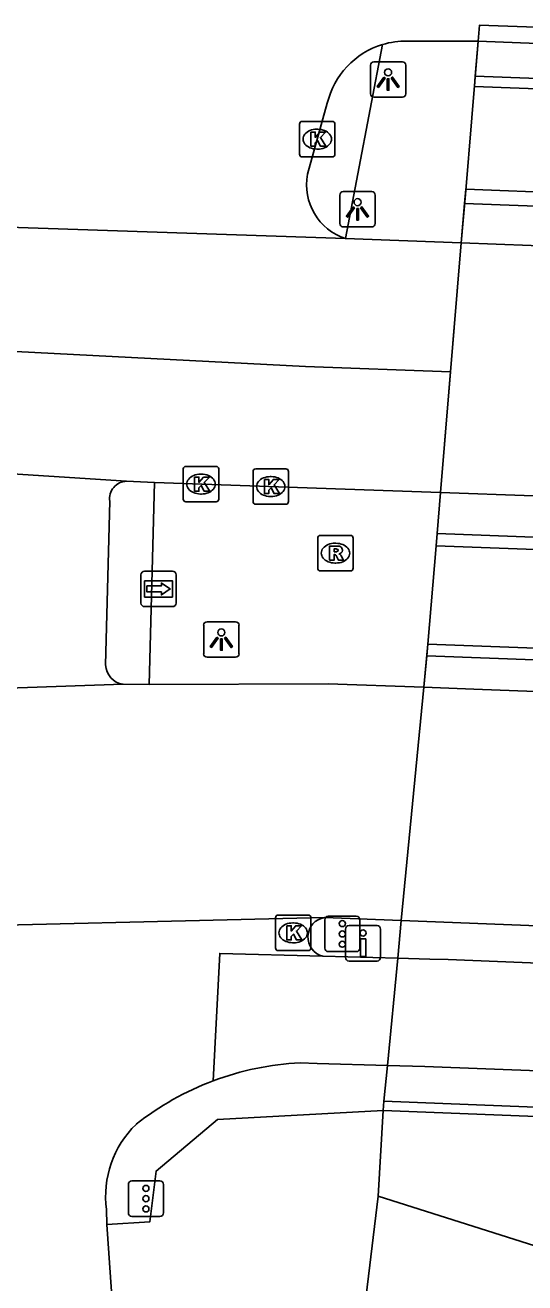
# Model space of a CAD drawing. Extents: x 161084 to 161928, y 385355 to 386522.
# Drawn here: x 161888.89 to 161902.98, y 386486.01 to 386521.48 of the extents above; entities that cross this region are included whole.
import ezdxf

# ---------------------------------------------------------------- set-up
doc = ezdxf.new("R2010")
doc.units = 0
for name, color, linetype in [('IMGEO_Berm_groen', 7, 'Continuous'), ('IMGEO_Dek', 7, 'Continuous'), ('IMGEO_Drukknoppaal', 7, 'Continuous'), ('IMGEO_Fietspad_gesloten', 7, 'Continuous'), ('IMGEO_Fietspad_open', 7, 'Continuous'), ('IMGEO_Kolk', 7, 'Continuous'), ('IMGEO_Lichtpunt', 7, 'Continuous'), ('IMGEO_Muur', 7, 'Continuous'), ('IMGEO_OVBaan_gesloten', 7, 'Continuous'), ('IMGEO_Rijbaan_regionaal_gesloten', 7, 'Continuous'), ('IMGEO_Rioolput', 7, 'Continuous'), ('IMGEO_Verkeerseiland_gesloten', 7, 'Continuous'), ('IMGEO_Verkeerseiland_groen', 7, 'Continuous'), ('IMGEO_Verkeerseiland_open', 7, 'Continuous'), ('IMGEO_Verkeersregelinstallatiepaal', 7, 'Continuous'), ('IMGEO_Voetpad_open', 7, 'Continuous'), ('IMGEO_Wegwijzer', 7, 'Continuous')]:
    doc.layers.add(name, color=color, linetype=linetype)

msp = doc.modelspace()

# ---------------------------------------------------------------- linework, layer by layer
at = {"layer": 'IMGEO_Berm_groen'}
for points in [[(161901.665, 386521.029), (161901.305, 386516.708), (161901.191, 386515.34)], [(161900.604, 386508.3), (161900.479, 386506.8), (161900.248, 386504.026), (161900.131, 386502.807)], [(161898.847, 386488.453), (161906.527, 386486.022)]]:
    msp.add_lwpolyline(points, dxfattribs=at)
at = {"layer": 'IMGEO_Dek'}
for points in [[(161927.545, 386518.784), (161927.693, 386520.564), (161901.705, 386521.482), (161901.665, 386521.029), (161901.583, 386520.04), (161901.559, 386519.753)], [(161926.469, 386505.848), (161927.3, 386515.844), (161901.317, 386516.852), (161901.284, 386516.456), (161901.191, 386515.34), (161900.604, 386508.3), (161900.507, 386507.141), (161900.479, 386506.8), (161908.349, 386506.507), (161908.832, 386506.489), (161917.008, 386506.184), (161921.211, 386506.027)], [(161926.237, 386503.056), (161921.037, 386503.25), (161916.763, 386503.41), (161908.589, 386503.715), (161908.11, 386503.733), (161900.248, 386504.026), (161900.216, 386503.697), (161900.131, 386502.807), (161899.498, 386496.225), (161899.396, 386495.164), (161899.106, 386492.142), (161899.009, 386491.132), (161898.984, 386490.872), (161925.139, 386489.846)]]:
    msp.add_lwpolyline(points, close=True, dxfattribs=at)
at = {"layer": 'IMGEO_Drukknoppaal'}
for p, q in [((161897.923, 386495.185), (161897.923, 386495.985)), ((161897.923, 386495.985), (161897.923, 386495.185)), ((161898.023, 386496.085), (161898.813, 386496.085)), ((161898.813, 386496.085), (161898.023, 386496.085)), ((161898.913, 386495.985), (161898.913, 386495.185)), ((161898.913, 386495.185), (161898.913, 386495.985)), ((161898.813, 386495.085), (161898.023, 386495.085)), ((161898.023, 386495.085), (161898.813, 386495.085))]:
    msp.add_line(p, q, dxfattribs=at)
msp.add_lwpolyline([(161898.493, 386495.71), (161898.493, 386495.21), (161898.343, 386495.21), (161898.343, 386495.71), (161898.493, 386495.71)], dxfattribs=at)
msp.add_circle((161898.418, 386495.875), 0.085, dxfattribs=at)
for centre, start, end in [((161898.023, 386495.985), 90, 180), ((161898.023, 386495.985), 90, 180), ((161898.813, 386495.985), 0, 90), ((161898.813, 386495.985), 360, 90), ((161898.023, 386495.185), 180, 270), ((161898.023, 386495.185), 180, 270), ((161898.813, 386495.185), 270, 0), ((161898.813, 386495.185), 270, 0)]:
    msp.add_arc(centre, 0.1, start, end, dxfattribs=at)
at = {"layer": 'IMGEO_Fietspad_gesloten'}
for points in [[(161899.396, 386495.164), (161900.302, 386495.14), (161900.816, 386495.124), (161907.317, 386494.865), (161907.8, 386494.845), (161912.824, 386494.645), (161914.882, 386494.563), (161916.048, 386494.516), (161919.497, 386494.378), (161920.479, 386494.339), (161923.114, 386494.234), (161925.496, 386494.139)], [(161925.248, 386491.154), (161922.793, 386491.248), (161920.292, 386491.344), (161919.233, 386491.384), (161915.807, 386491.515), (161907.532, 386491.831), (161907.048, 386491.849), (161900.161, 386492.112), (161899.106, 386492.142)]]:
    msp.add_lwpolyline(points, dxfattribs=at)
at = {"layer": 'IMGEO_Fietspad_open'}
for points in [[(161899.396, 386495.164), (161897.282, 386495.221)], [(161899.396, 386495.164), (161899.106, 386492.142)], [(161896.642, 386492.213), (161897.129, 386492.197), (161899.106, 386492.142)]]:
    msp.add_lwpolyline(points, dxfattribs=at)
msp.add_arc((161897.037, 386484.128), 8.094, 92.7957, 110.5614, dxfattribs=at)
at = {"layer": 'IMGEO_Kolk'}
for p, q in [((161896.626, 386517.84), (161896.626, 386518.692)), ((161896.701, 386518.766), (161897.553, 386518.766)), ((161897.627, 386518.692), (161897.627, 386517.84)), ((161897.114, 386518.546), (161897.139, 386518.546)), ((161897.137, 386517.986), (161897.112, 386517.986)), ((161897.553, 386517.766), (161896.701, 386517.766)), ((161893.422, 386509.037), (161894.274, 386509.037)), ((161893.347, 386508.111), (161893.347, 386508.963)), ((161893.835, 386508.817), (161893.86, 386508.817)), ((161894.348, 386508.963), (161894.348, 386508.111)), ((161895.315, 386508.042), (161895.315, 386508.894)), ((161895.39, 386508.968), (161896.242, 386508.968)), ((161895.803, 386508.748), (161895.828, 386508.748)), ((161896.316, 386508.894), (161896.316, 386508.042)), ((161894.274, 386508.037), (161893.422, 386508.037)), ((161893.858, 386508.257), (161893.833, 386508.257)), ((161896.242, 386507.968), (161895.39, 386507.968)), ((161895.826, 386508.188), (161895.801, 386508.188)), ((161895.947, 386495.454), (161895.947, 386496.306)), ((161896.022, 386496.38), (161896.874, 386496.38)), ((161896.948, 386496.306), (161896.948, 386495.454)), ((161896.435, 386496.16), (161896.46, 386496.16)), ((161896.458, 386495.6), (161896.433, 386495.6)), ((161896.874, 386495.38), (161896.022, 386495.38))]:
    msp.add_line(p, q, dxfattribs=at)
for points in [[(161896.626, 386517.84), (161896.626, 386518.692)], [(161896.701, 386518.766), (161897.553, 386518.766)], [(161897.627, 386518.692), (161897.627, 386517.84)], [(161896.947, 386518.466), (161897.07, 386518.466), (161897.07, 386518.315), (161897.2, 386518.466), (161897.364, 386518.466), (161897.218, 386518.315), (161897.371, 386518.066), (161897.219, 386518.066), (161897.134, 386518.23), (161897.07, 386518.163), (161897.07, 386518.066), (161896.947, 386518.066), (161896.947, 386518.466)], [(161897.553, 386517.766), (161896.701, 386517.766)], [(161893.422, 386509.037), (161894.274, 386509.037)], [(161893.347, 386508.111), (161893.347, 386508.963)], [(161893.668, 386508.737), (161893.791, 386508.737), (161893.791, 386508.586), (161893.921, 386508.737), (161894.085, 386508.737), (161893.939, 386508.586), (161894.092, 386508.337), (161893.94, 386508.337), (161893.855, 386508.501), (161893.791, 386508.434), (161893.791, 386508.337), (161893.668, 386508.337), (161893.668, 386508.737)], [(161894.348, 386508.963), (161894.348, 386508.111)], [(161895.315, 386508.042), (161895.315, 386508.894)], [(161895.39, 386508.968), (161896.242, 386508.968)], [(161896.316, 386508.894), (161896.316, 386508.042)], [(161895.636, 386508.668), (161895.759, 386508.668), (161895.759, 386508.517), (161895.889, 386508.668), (161896.053, 386508.668), (161895.907, 386508.517), (161896.06, 386508.268), (161895.908, 386508.268), (161895.823, 386508.432), (161895.759, 386508.365), (161895.759, 386508.268), (161895.636, 386508.268), (161895.636, 386508.668)], [(161894.274, 386508.037), (161893.422, 386508.037)], [(161896.242, 386507.968), (161895.39, 386507.968)], [(161895.947, 386495.454), (161895.947, 386496.306)], [(161896.022, 386496.38), (161896.874, 386496.38)], [(161896.948, 386496.306), (161896.948, 386495.454)], [(161896.268, 386496.08), (161896.391, 386496.08), (161896.391, 386495.929), (161896.521, 386496.08), (161896.685, 386496.08), (161896.539, 386495.929), (161896.692, 386495.68), (161896.54, 386495.68), (161896.455, 386495.844), (161896.391, 386495.777), (161896.391, 386495.68), (161896.268, 386495.68), (161896.268, 386496.08)], [(161896.874, 386495.38), (161896.022, 386495.38)]]:
    msp.add_lwpolyline(points, dxfattribs=at)
for centre, start, end in [((161896.703, 386518.69), 91.552, 178.448), ((161896.703, 386518.69), 91.552, 178.448), ((161897.551, 386518.69), 1.552, 88.448), ((161897.551, 386518.69), 1.552, 88.448), ((161896.703, 386517.842), 181.552, 268.448), ((161896.703, 386517.842), 181.552, 268.448), ((161897.551, 386517.842), 271.552, 358.448), ((161897.551, 386517.842), 271.552, 358.448), ((161893.424, 386508.961), 91.552, 178.448), ((161893.424, 386508.961), 91.552, 178.448), ((161894.272, 386508.961), 1.552, 88.448), ((161894.272, 386508.961), 1.552, 88.448), ((161895.392, 386508.892), 91.552, 178.448), ((161895.392, 386508.892), 91.552, 178.448), ((161896.24, 386508.892), 1.552, 88.448), ((161896.24, 386508.892), 1.552, 88.448), ((161893.424, 386508.113), 181.552, 268.448), ((161893.424, 386508.113), 181.552, 268.448), ((161894.272, 386508.113), 271.552, 358.448), ((161894.272, 386508.113), 271.552, 358.448), ((161895.392, 386508.044), 181.552, 268.448), ((161895.392, 386508.044), 181.552, 268.448), ((161896.24, 386508.044), 271.552, 358.448), ((161896.24, 386508.044), 271.552, 358.448), ((161896.024, 386496.304), 91.552, 178.448), ((161896.024, 386496.304), 91.552, 178.448), ((161896.872, 386496.304), 1.552, 88.448), ((161896.872, 386496.304), 1.552, 88.448), ((161896.024, 386495.456), 181.552, 268.448), ((161896.024, 386495.456), 181.552, 268.448), ((161896.872, 386495.456), 271.552, 358.448), ((161896.872, 386495.456), 271.552, 358.448)]:
    msp.add_arc(centre, 0.0765, start, end, dxfattribs=at)
for centre, major_axis, ratio, start_param, end_param in [((161897.113, 386518.266), (-0.387, 0.002), 0.722429, 4.712389, 7.853982), ((161897.138, 386518.266), (-0.39, 0.002), 0.717154, 1.570796, 4.712389), ((161893.834, 386508.537), (-0.387, 0.002), 0.722429, 4.712389, 7.853982), ((161893.859, 386508.537), (-0.39, 0.002), 0.717154, 1.570796, 4.712389), ((161895.802, 386508.468), (-0.387, 0.002), 0.722429, 4.712389, 7.853982), ((161895.827, 386508.468), (-0.39, 0.002), 0.717154, 1.570796, 4.712389), ((161896.434, 386495.88), (-0.387, 0.002), 0.722429, 4.712389, 7.853982), ((161896.459, 386495.88), (-0.39, 0.002), 0.717154, 1.570796, 4.712389)]:
    msp.add_ellipse(centre, major_axis=major_axis, ratio=ratio, start_param=start_param, end_param=end_param, dxfattribs=at)
at = {"layer": 'IMGEO_Lichtpunt'}
for p, q in [((161899.529, 386520.447), (161898.721, 386520.447)), ((161899.529, 386520.447), (161898.721, 386520.447)), ((161898.627, 386520.352), (161898.627, 386519.545)), ((161898.627, 386520.352), (161898.627, 386519.545)), ((161899.623, 386519.545), (161899.623, 386520.352)), ((161899.623, 386519.545), (161899.623, 386520.352)), ((161898.721, 386519.451), (161899.529, 386519.451)), ((161898.721, 386519.451), (161899.529, 386519.451)), ((161897.764, 386516.691), (161897.764, 386515.884)), ((161897.764, 386516.691), (161897.764, 386515.884)), ((161898.666, 386516.786), (161897.858, 386516.786)), ((161898.666, 386516.786), (161897.858, 386516.786)), ((161898.76, 386515.884), (161898.76, 386516.691)), ((161898.76, 386515.884), (161898.76, 386516.691)), ((161897.858, 386515.79), (161898.666, 386515.79)), ((161897.858, 386515.79), (161898.666, 386515.79)), ((161893.923, 386504.555), (161893.923, 386503.748)), ((161893.923, 386504.555), (161893.923, 386503.748)), ((161894.825, 386504.65), (161894.017, 386504.65)), ((161894.825, 386504.65), (161894.017, 386504.65)), ((161894.919, 386503.748), (161894.919, 386504.555)), ((161894.919, 386503.748), (161894.919, 386504.555)), ((161894.017, 386503.654), (161894.825, 386503.654)), ((161894.017, 386503.654), (161894.825, 386503.654))]:
    msp.add_line(p, q, dxfattribs=at)
for points in [[(161899.001, 386520.016), (161899.04, 386519.988), (161898.852, 386519.726), (161898.814, 386519.753), (161899.001, 386520.016)], [(161899.103, 386519.968), (161899.15, 386519.968), (161899.15, 386519.646), (161899.103, 386519.646), (161899.103, 386519.968)], [(161899.213, 386519.988), (161899.251, 386520.015), (161899.438, 386519.753), (161899.399, 386519.725), (161899.213, 386519.988)], [(161898.138, 386516.355), (161898.177, 386516.327), (161897.989, 386516.065), (161897.951, 386516.092), (161898.138, 386516.355)], [(161898.24, 386516.307), (161898.287, 386516.307), (161898.287, 386515.985), (161898.24, 386515.985), (161898.24, 386516.307)], [(161898.35, 386516.327), (161898.388, 386516.354), (161898.575, 386516.092), (161898.536, 386516.064), (161898.35, 386516.327)], [(161894.297, 386504.219), (161894.336, 386504.191), (161894.148, 386503.929), (161894.11, 386503.956), (161894.297, 386504.219)], [(161894.399, 386504.171), (161894.446, 386504.171), (161894.446, 386503.849), (161894.399, 386503.849), (161894.399, 386504.171)], [(161894.509, 386504.191), (161894.547, 386504.218), (161894.734, 386503.956), (161894.695, 386503.928), (161894.509, 386504.191)]]:
    msp.add_lwpolyline(points, dxfattribs=at)
for centre in [(161899.126, 386520.15), (161898.263, 386516.489), (161894.422, 386504.353)]:
    msp.add_circle(centre, 0.0994, dxfattribs=at)
for centre, start, end in [((161898.721, 386520.352), 90, 180), ((161898.721, 386520.352), 90, 180), ((161899.529, 386520.352), 0, 90), ((161899.529, 386520.352), 0, 90), ((161898.721, 386519.545), 180, 270), ((161898.721, 386519.545), 180, 270), ((161899.529, 386519.545), 270, 0), ((161899.529, 386519.545), 270, 360), ((161897.858, 386516.691), 90, 180), ((161897.858, 386516.691), 90, 180), ((161898.666, 386516.691), 0, 90), ((161898.666, 386516.691), 0, 90), ((161897.858, 386515.884), 180, 270), ((161897.858, 386515.884), 180, 270), ((161898.666, 386515.884), 270, 0), ((161898.666, 386515.884), 270, 360), ((161894.017, 386504.555), 90, 180), ((161894.017, 386504.555), 90, 180), ((161894.825, 386504.555), 0, 90), ((161894.825, 386504.555), 0, 90), ((161894.017, 386503.748), 180, 270), ((161894.017, 386503.748), 180, 270), ((161894.825, 386503.748), 270, 0), ((161894.825, 386503.748), 270, 360)]:
    msp.add_arc(centre, 0.0946, start, end, dxfattribs=at)
at = {"layer": 'IMGEO_Muur'}
for points in [[(161901.583, 386520.04), (161927.569, 386519.076)], [(161927.271, 386515.486), (161901.284, 386516.456)], [(161900.507, 386507.141), (161926.495, 386506.152)], [(161926.21, 386502.726), (161900.216, 386503.697)], [(161899.009, 386491.132), (161925.16, 386490.102)]]:
    msp.add_lwpolyline(points, dxfattribs=at)
at = {"layer": 'IMGEO_OVBaan_gesloten'}
for points in [[(161879.493, 386502.468), (161891.649, 386502.89)], [(161892.388, 386502.882), (161891.649, 386502.89)], [(161900.131, 386502.807), (161897.435, 386502.904), (161892.388, 386502.882)], [(161900.131, 386502.807), (161899.498, 386496.225)], [(161900.131, 386502.807), (161901.547, 386502.756), (161908, 386502.505), (161908.48, 386502.486), (161916.663, 386502.168), (161920.959, 386502.001), (161923.938, 386501.885), (161926.133, 386501.8)], [(161897.33, 386496.311), (161884.773, 386496.012)], [(161897.33, 386496.311), (161899.498, 386496.225)], [(161925.586, 386495.229), (161923.231, 386495.318), (161920.547, 386495.421), (161919.592, 386495.457), (161916.134, 386495.589), (161914.977, 386495.633), (161912.917, 386495.711), (161907.894, 386495.902), (161907.411, 386495.921), (161900.943, 386496.167), (161899.498, 386496.225)]]:
    msp.add_lwpolyline(points, dxfattribs=at)
at = {"layer": 'IMGEO_Rijbaan_regionaal_gesloten'}
for points in [[(161901.665, 386521.029), (161901.704, 386521.482)], [(161899.657, 386521.033), (161901.665, 386521.029)], [(161927.645, 386519.99), (161925.308, 386520.084), (161922.099, 386520.213), (161921.546, 386520.235), (161918.255, 386520.367), (161910.076, 386520.695), (161909.567, 386520.716), (161901.665, 386521.029)], [(161896.85, 386517.276), (161897.41, 386519.278)], [(161882.811, 386515.972), (161897.928, 386515.464)], [(161897.928, 386515.464), (161901.191, 386515.34)], [(161901.191, 386515.34), (161900.888, 386511.705)], [(161901.191, 386515.34), (161909.082, 386515.04), (161909.581, 386515.021), (161914.515, 386514.834), (161916.559, 386514.756), (161917.759, 386514.71), (161921.745, 386514.559), (161924.854, 386514.441), (161927.176, 386514.353)], [(161868.796, 386513.304), (161896.791, 386511.856), (161900.888, 386511.705)], [(161900.888, 386511.705), (161900.604, 386508.3)], [(161868.801, 386510.094), (161891.75, 386508.616)], [(161891.75, 386508.616), (161892.532, 386508.583)], [(161892.532, 386508.583), (161900.604, 386508.3)], [(161891.157, 386503.44), (161891.274, 386508.055)], [(161926.596, 386507.374), (161924.371, 386507.453), (161921.307, 386507.562), (161917.142, 386507.711), (161915.975, 386507.752), (161913.926, 386507.825), (161908.965, 386508.002), (161908.478, 386508.019), (161900.604, 386508.3)], [(161897.282, 386495.221), (161894.376, 386495.299), (161894.194, 386491.707)], [(161891.179, 386488.075), (161891.19, 386487.649)], [(161891.19, 386487.649), (161891.422, 386484.276), (161897.347, 386401.475), (161898.454, 386386.346), (161900.976, 386351.865), (161901.262, 386348.183), (161902.029, 386337.69), (161902.319, 386333.451)]]:
    msp.add_lwpolyline(points, dxfattribs=at)
for centre, radius, start, end in [((161899.629, 386518.751), 2.281, 106.7497, 166.6312), ((161899.636, 386518.738), 2.295, 89.4698, 106.8138), ((161898.422, 386516.984), 1.599, 169.4923, 252.0064), ((161891.759, 386508.126), 0.49, 91.0105, 188.3613), ((161891.73, 386503.457), 0.573, 181.7481, 261.8801), ((161897.42, 386495.761), 0.557, 99.2699, 255.6872), ((161897.048, 386484.099), 8.126, 110.565, 128.2653), ((161894.014, 386488.435), 2.858, 134.3617, 187.2452)]:
    msp.add_arc(centre, radius, start, end, dxfattribs=at)
at = {"layer": 'IMGEO_Rioolput'}
for p, q in [((161897.14, 386506.163), (161897.14, 386507.015)), ((161897.215, 386507.089), (161898.067, 386507.089)), ((161898.141, 386507.015), (161898.141, 386506.163)), ((161897.628, 386506.869), (161897.653, 386506.869)), ((161897.651, 386506.309), (161897.626, 386506.309)), ((161898.067, 386506.089), (161897.215, 386506.089))]:
    msp.add_line(p, q, dxfattribs=at)
for points in [[(161897.14, 386506.163), (161897.14, 386507.015)], [(161897.215, 386507.089), (161898.067, 386507.089)], [(161898.141, 386507.015), (161898.141, 386506.163)], [(161897.729, 386506.787), (161897.477, 386506.789), (161897.477, 386506.389)], [(161897.477, 386506.389), (161897.601, 386506.389), (161897.601, 386506.551), (161897.612, 386506.551)], [(161897.655, 386506.708), (161897.601, 386506.708), (161897.601, 386506.627)], [(161897.601, 386506.627), (161897.653, 386506.627)], [(161897.659, 386506.522), (161897.73, 386506.389), (161897.87, 386506.389), (161897.805, 386506.515)], [(161898.067, 386506.089), (161897.215, 386506.089)]]:
    msp.add_lwpolyline(points, dxfattribs=at)
for centre, radius, start, end in [((161897.217, 386507.013), 0.0765, 91.552, 178.448), ((161897.217, 386507.013), 0.0765, 91.552, 178.448), ((161898.065, 386507.013), 0.0765, 1.552, 88.448), ((161898.065, 386507.013), 0.0765, 1.552, 88.448), ((161897.611, 386506.498), 0.0533, 26.0293, 88.6989), ((161897.637, 386506.816), 0.19, 274.7715, 282.9687), ((161897.661, 386506.612), 0.0964, 77.0061, 93.1865), ((161897.675, 386506.669), 0.0378, 276.6634, 79.6772), ((161897.728, 386506.677), 0.109, 350.3612, 89.416), ((161897.726, 386506.677), 0.112, 277.5842, 350.9817), ((161897.71, 386506.462), 0.108, 29.5134, 73.7905), ((161897.217, 386506.165), 0.0765, 181.552, 268.448), ((161897.217, 386506.165), 0.0765, 181.552, 268.448), ((161898.065, 386506.165), 0.0765, 271.552, 358.448), ((161898.065, 386506.165), 0.0765, 271.552, 358.448)]:
    msp.add_arc(centre, radius, start, end, dxfattribs=at)
for centre, major_axis, ratio, start_param, end_param in [((161897.627, 386506.589), (-0.387, 0.002), 0.722429, 4.712389, 7.853982), ((161897.652, 386506.589), (-0.39, 0.002), 0.717154, 1.570796, 4.712389)]:
    msp.add_ellipse(centre, major_axis=major_axis, ratio=ratio, start_param=start_param, end_param=end_param, dxfattribs=at)
at = {"layer": 'IMGEO_Verkeerseiland_gesloten'}
for points in [[(161892.388, 386502.882), (161892.532, 386508.583)], [(161899.498, 386496.225), (161899.396, 386495.164)]]:
    msp.add_lwpolyline(points, dxfattribs=at)
at = {"layer": 'IMGEO_Verkeerseiland_groen'}
for points in [[(161898.984, 386490.872), (161898.847, 386488.453)], [(161907.017, 386486.031), (161904.464, 386477.119), (161903.802, 386472.482), (161903.111, 386457.307), (161903.606, 386386.43), (161903.838, 386352.065), (161901.627, 386386.376), (161896.871, 386460.164), (161896.588, 386469.783), (161898.847, 386488.453)]]:
    msp.add_lwpolyline(points, dxfattribs=at)
at = {"layer": 'IMGEO_Verkeerseiland_open'}
msp.add_lwpolyline([(161898.972, 386520.935), (161897.928, 386515.464)], dxfattribs=at)
at = {"layer": 'IMGEO_Verkeersregelinstallatiepaal'}
for p, q in [((161897.439, 386496.349), (161898.229, 386496.349)), ((161898.229, 386496.349), (161897.439, 386496.349)), ((161897.339, 386495.449), (161897.339, 386496.249)), ((161897.339, 386496.249), (161897.339, 386495.449)), ((161898.329, 386496.249), (161898.329, 386495.449)), ((161898.329, 386495.449), (161898.329, 386496.249)), ((161898.229, 386495.349), (161897.439, 386495.349)), ((161897.439, 386495.349), (161898.229, 386495.349)), ((161891.899, 386488.882), (161892.689, 386488.882)), ((161892.689, 386488.882), (161891.899, 386488.882)), ((161891.799, 386487.982), (161891.799, 386488.782)), ((161891.799, 386488.782), (161891.799, 386487.982)), ((161892.789, 386488.782), (161892.789, 386487.982)), ((161892.789, 386487.982), (161892.789, 386488.782)), ((161892.689, 386487.882), (161891.899, 386487.882)), ((161891.899, 386487.882), (161892.689, 386487.882))]:
    msp.add_line(p, q, dxfattribs=at)
for centre in [(161897.834, 386496.139), (161897.834, 386495.849), (161897.834, 386495.559), (161892.294, 386488.672), (161892.294, 386488.382), (161892.294, 386488.092)]:
    msp.add_circle(centre, 0.085, dxfattribs=at)
for centre, start, end in [((161897.439, 386496.249), 90, 180), ((161897.439, 386496.249), 90, 180), ((161898.229, 386496.249), 0, 90), ((161898.229, 386496.249), 360, 90), ((161897.439, 386495.449), 180, 270), ((161897.439, 386495.449), 180, 270), ((161898.229, 386495.449), 270, 0), ((161898.229, 386495.449), 270, 0), ((161891.899, 386488.782), 90, 180), ((161891.899, 386488.782), 90, 180), ((161892.689, 386488.782), 0, 90), ((161892.689, 386488.782), 360, 90), ((161891.899, 386487.982), 180, 270), ((161891.899, 386487.982), 180, 270), ((161892.689, 386487.982), 270, 0), ((161892.689, 386487.982), 270, 0)]:
    msp.add_arc(centre, 0.1, start, end, dxfattribs=at)
at = {"layer": 'IMGEO_Voetpad_open'}
for points in [[(161899.106, 386492.142), (161899.009, 386491.132), (161898.984, 386490.872)], [(161898.984, 386490.872), (161894.313, 386490.615), (161892.582, 386489.161), (161892.404, 386487.726), (161891.19, 386487.649)]]:
    msp.add_lwpolyline(points, dxfattribs=at)
at = {"layer": 'IMGEO_Wegwijzer'}
for p, q in [((161892.154, 386505.18), (161892.154, 386505.98)), ((161892.154, 386505.98), (161892.154, 386505.18)), ((161892.254, 386506.08), (161893.044, 386506.08)), ((161893.044, 386506.08), (161892.254, 386506.08)), ((161893.144, 386505.98), (161893.144, 386505.18)), ((161893.144, 386505.18), (161893.144, 386505.98)), ((161893.044, 386505.08), (161892.254, 386505.08)), ((161892.254, 386505.08), (161893.044, 386505.08))]:
    msp.add_line(p, q, dxfattribs=at)
for points in [[(161892.255, 386505.812), (161893.043, 386505.812), (161893.043, 386505.348), (161892.255, 386505.348), (161892.255, 386505.812)], [(161892.32, 386505.664), (161892.32, 386505.58), (161892.32, 386505.496), (161892.731, 386505.496), (161892.731, 386505.413), (161892.978, 386505.58), (161892.731, 386505.747), (161892.731, 386505.664), (161892.32, 386505.664)]]:
    msp.add_lwpolyline(points, dxfattribs=at)
for centre, start, end in [((161892.254, 386505.98), 90, 180), ((161892.254, 386505.98), 90, 180), ((161893.044, 386505.98), 0, 90), ((161893.044, 386505.98), 360, 90), ((161892.254, 386505.18), 180, 270), ((161892.254, 386505.18), 180, 270), ((161893.044, 386505.18), 270, 0), ((161893.044, 386505.18), 270, 0)]:
    msp.add_arc(centre, 0.1, start, end, dxfattribs=at)

doc.saveas('drawing.dxf')
